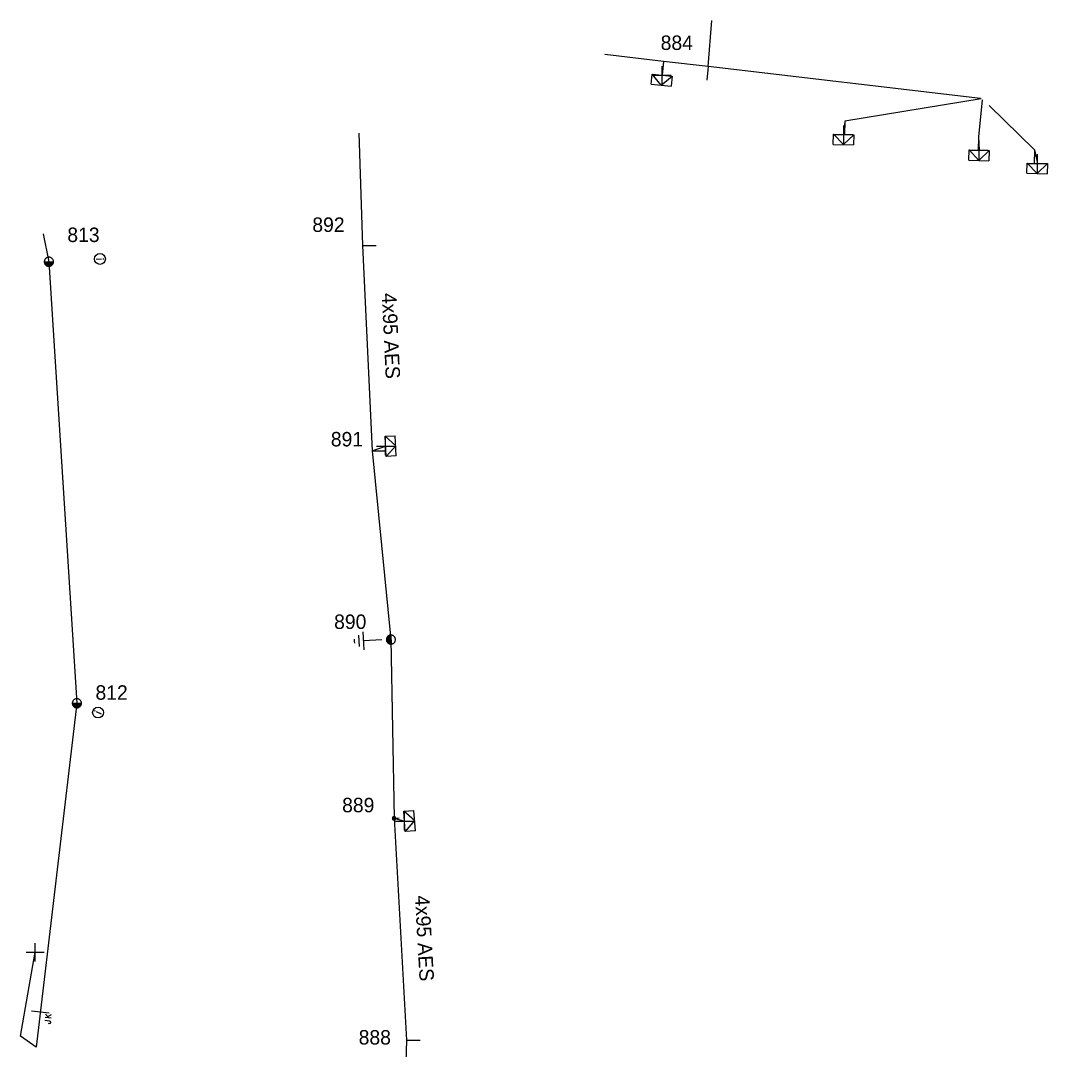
# Model space of a CAD drawing. Extents: x -540466 to -537383, y -1184038 to -1179972.
# Drawn here: x -538591.7 to -538520.7, y -1180147.7 to -1180076.6 of the extents above; entities that cross this region are included whole.
import ezdxf

# ---------------------------------------------------------------- set-up
doc = ezdxf.new("R2010")
doc.units = 0
for name, color, linetype in [('Vrstva 1', 7, 'Continuous'), ('Vrstva 10', 7, 'Continuous'), ('Vrstva 13', 7, 'Continuous'), ('Vrstva 14', 7, 'Continuous'), ('Vrstva 15', 7, 'Continuous'), ('Vrstva 18', 7, 'Continuous'), ('Vrstva 2', 7, 'Continuous'), ('Vrstva 31', 7, 'Continuous'), ('Vrstva 34', 7, 'Continuous'), ('Vrstva 36', 7, 'Continuous'), ('Vrstva 50', 7, 'Continuous'), ('Vrstva 51', 7, 'Continuous'), ('Vrstva 52', 7, 'Continuous'), ('Vrstva 8', 7, 'Continuous'), ('Vrstva 9', 7, 'Continuous')]:
    doc.layers.add(name, color=color, linetype=linetype)

# ---------------------------------------------------------------- blocks, each defined once
blk = doc.blocks.new('NN440')
at = {"layer": 'Vrstva 2'}
for points in [[(0.63, 0), (0.63, 0.06), (0.62, 0.13), (0.6, 0.19), (0.58, 0.25), (0.55, 0.31), (0.51, 0.37), (0.47, 0.42), (0.42, 0.46), (0.37, 0.51), (0.32, 0.54), (0.26, 0.57), (0.2, 0.59), (0.13, 0.61), (0.07, 0.62), (0, 0.63), (-0.06, 0.62), (-0.13, 0.61), (-0.19, 0.59), (-0.26, 0.57), (-0.31, 0.54), (-0.37, 0.51), (-0.42, 0.46), (-0.47, 0.42), (-0.51, 0.37), (-0.54, 0.31), (-0.57, 0.25), (-0.6, 0.19), (-0.62, 0.13), (-0.63, 0.06), (-0.63, 0), (-0.63, -0.07), (-0.62, -0.14), (-0.6, -0.2), (-0.57, -0.26), (-0.54, -0.32), (-0.51, -0.37), (-0.47, -0.43), (-0.42, -0.47), (-0.37, -0.51), (-0.31, -0.55), (-0.26, -0.58), (-0.19, -0.6), (-0.13, -0.62), (-0.06, -0.63), (0, -0.63), (0.07, -0.63), (0.13, -0.62), (0.2, -0.6), (0.26, -0.58), (0.32, -0.55), (0.37, -0.51), (0.42, -0.47), (0.47, -0.43), (0.51, -0.37), (0.55, -0.32), (0.58, -0.26), (0.6, -0.2), (0.62, -0.14), (0.63, -0.07), (0.63, 0)], [(-0.63, 0), (0.63, 0)], [(-0.6, -0.18), (0.57, -0.18)], [(-0.51, -0.32), (0.5, -0.32)], [(-0.37, -0.47), (0.35, -0.47)]]:
    blk.add_lwpolyline(points, dxfattribs=at)
blk = doc.blocks.new('NN840')
at = {"layer": 'Vrstva 15'}
for points in [[(0.003, 0.619), (0.003, -0.631)], [(-0.745, -0.71), (-0.745, -0.66)], [(-0.73, -0.764), (-0.745, -0.71)], [(-0.538, -0.71), (-0.558, -0.764)], [(-0.538, -0.385), (-0.538, -0.71)], [(-0.332, -0.385), (-0.332, -0.798)], [(-0.332, -0.641), (-0.125, -0.385)], [(-0.263, -0.557), (-0.091, -0.798)], [(-0.657, -0.798), (-0.73, -0.764)], [(-0.627, -0.798), (-0.657, -0.798)], [(-0.558, -0.764), (-0.627, -0.798)]]:
    blk.add_lwpolyline(points, dxfattribs=at)
blk = doc.blocks.new('NN770')
at = {"layer": 'Vrstva 10'}
for p, q in [((0.002, 0.187), (0.002, 0.263)), ((0.002, -0.276), (0.002, 0.111))]:
    blk.add_line(p, q, dxfattribs=at)
blk.add_circle((0, -0.008), 0.375, dxfattribs=at)
blk = doc.blocks.new('NN800')
at = {"layer": 'Vrstva 1'}
for points in [[(-0.442, 0.442), (0.442, -0.442)], [(-0.442, -0.442), (0.442, 0.442)]]:
    blk.add_lwpolyline(points, dxfattribs=at)
blk = doc.blocks.new('NN630')
at = {"layer": 'Vrstva 9'}
for points in [[(-0.003, -0.7), (-0.703, 0)], [(-0.703, -0.7), (-0.703, 0), (0.697, 0), (0.697, -0.7)], [(-0.703, -0.7), (0.697, -0.7)], [(-0.003, -0.7), (0.697, 0)]]:
    blk.add_lwpolyline(points, dxfattribs=at)
blk = doc.blocks.new('NN810')
at = {"layer": 'Vrstva 14'}
for points in [[(0.004, -0.64), (0.004, -1.89)], [(0.629, -1.89), (-0.621, -1.89)], [(0.388, -2.2), (-0.399, -2.2)], [(0.004, -2.515), (-0.124, -2.515)], [(0.137, -2.515), (0.004, -2.515)]]:
    blk.add_lwpolyline(points, dxfattribs=at)
blk = doc.blocks.new('NN500')
at = {"layer": 'Vrstva 2'}
for points in [[(0, -0.24), (0.02, -0.23), (0.05, -0.23), (0.07, -0.22), (0.09, -0.22), (0.12, -0.2), (0.14, -0.19), (0.16, -0.18), (0.17, -0.16), (0.19, -0.14), (0.2, -0.12), (0.21, -0.1), (0.22, -0.07), (0.23, -0.05), (0.23, -0.02), (0.23, 0), (0.23, 0.02), (0.23, 0.05), (0.22, 0.07), (0.21, 0.1), (0.2, 0.12), (0.19, 0.14), (0.17, 0.16), (0.16, 0.17), (0.14, 0.19), (0.12, 0.2), (0.09, 0.21), (0.07, 0.22), (0.05, 0.23), (0.02, 0.23), (0, 0.23), (-0.03, 0.23), (-0.05, 0.23), (-0.07, 0.22), (-0.1, 0.21), (-0.12, 0.2), (-0.14, 0.19), (-0.16, 0.17), (-0.18, 0.16), (-0.19, 0.14), (-0.2, 0.12), (-0.22, 0.1), (-0.22, 0.07), (-0.23, 0.05), (-0.23, 0.02), (-0.24, 0), (-0.23, -0.02), (-0.23, -0.05), (-0.22, -0.07), (-0.22, -0.1), (-0.2, -0.12), (-0.19, -0.14), (-0.18, -0.16), (-0.16, -0.18), (-0.14, -0.19), (-0.12, -0.2), (-0.1, -0.22), (-0.07, -0.22), (-0.05, -0.23), (-0.03, -0.23), (0, -0.24)], [(0, -0.24), (0.02, -0.23), (0.05, -0.23), (0.07, -0.22), (0.09, -0.22), (0.12, -0.2), (0.14, -0.19), (0.16, -0.18), (0.17, -0.16), (0.19, -0.14), (0.2, -0.12), (0.21, -0.1), (0.22, -0.07), (0.23, -0.05), (0.23, -0.02), (0.23, 0), (0.23, 0.02), (0.23, 0.05), (0.22, 0.07), (0.21, 0.1), (0.2, 0.12), (0.19, 0.14), (0.17, 0.16), (0.16, 0.17), (0.14, 0.19), (0.12, 0.2), (0.09, 0.21), (0.07, 0.22), (0.05, 0.23), (0.02, 0.23), (0, 0.23), (-0.03, 0.23), (-0.05, 0.23), (-0.07, 0.22), (-0.1, 0.21), (-0.12, 0.2), (-0.14, 0.19), (-0.16, 0.17), (-0.18, 0.16), (-0.19, 0.14), (-0.2, 0.12), (-0.22, 0.1), (-0.22, 0.07), (-0.23, 0.05), (-0.23, 0.02), (-0.24, 0), (-0.23, -0.02), (-0.23, -0.05), (-0.22, -0.07), (-0.22, -0.1), (-0.2, -0.12), (-0.19, -0.14), (-0.18, -0.16), (-0.16, -0.18), (-0.14, -0.19), (-0.12, -0.2), (-0.1, -0.22), (-0.07, -0.22), (-0.05, -0.23), (-0.03, -0.23), (0, -0.24)], [(0, -0.21), (0.02, -0.2), (0.04, -0.2), (0.06, -0.2), (0.08, -0.19), (0.1, -0.18), (0.12, -0.17), (0.14, -0.15), (0.15, -0.14), (0.16, -0.12), (0.18, -0.1), (0.19, -0.08), (0.19, -0.06), (0.2, -0.04), (0.2, -0.02), (0.2, 0), (0.2, 0.02), (0.2, 0.04), (0.19, 0.06), (0.19, 0.08), (0.18, 0.1), (0.16, 0.12), (0.15, 0.14), (0.14, 0.15), (0.12, 0.17), (0.1, 0.18), (0.08, 0.19), (0.06, 0.19), (0.04, 0.2), (0.02, 0.2), (0, 0.2), (-0.02, 0.2), (-0.04, 0.2), (-0.06, 0.19), (-0.08, 0.19), (-0.1, 0.18), (-0.12, 0.17), (-0.14, 0.15), (-0.15, 0.14), (-0.17, 0.12), (-0.18, 0.1), (-0.19, 0.08), (-0.2, 0.06), (-0.2, 0.04), (-0.21, 0.02), (-0.21, 0), (-0.21, -0.02), (-0.2, -0.04), (-0.2, -0.06), (-0.19, -0.08), (-0.18, -0.1), (-0.17, -0.12), (-0.15, -0.14), (-0.14, -0.15), (-0.12, -0.17), (-0.1, -0.18), (-0.08, -0.19), (-0.06, -0.2), (-0.04, -0.2), (-0.02, -0.2), (0, -0.21)], [(0, -0.18), (0.02, -0.18), (0.04, -0.17), (0.05, -0.17), (0.07, -0.16), (0.09, -0.15), (0.1, -0.14), (0.12, -0.13), (0.13, -0.12), (0.14, -0.1), (0.15, -0.09), (0.16, -0.07), (0.17, -0.05), (0.17, -0.04), (0.17, -0.02), (0.17, 0), (0.17, 0.02), (0.17, 0.04), (0.17, 0.05), (0.16, 0.07), (0.15, 0.09), (0.14, 0.1), (0.13, 0.12), (0.12, 0.13), (0.1, 0.14), (0.09, 0.15), (0.07, 0.16), (0.05, 0.17), (0.04, 0.17), (0.02, 0.17), (0, 0.18), (-0.02, 0.17), (-0.04, 0.17), (-0.06, 0.17), (-0.07, 0.16), (-0.09, 0.15), (-0.1, 0.14), (-0.12, 0.13), (-0.13, 0.12), (-0.14, 0.1), (-0.15, 0.09), (-0.16, 0.07), (-0.17, 0.05), (-0.17, 0.04), (-0.18, 0.02), (-0.18, 0), (-0.18, -0.02), (-0.17, -0.04), (-0.17, -0.05), (-0.16, -0.07), (-0.15, -0.09), (-0.14, -0.1), (-0.13, -0.12), (-0.12, -0.13), (-0.1, -0.14), (-0.09, -0.15), (-0.07, -0.16), (-0.06, -0.17), (-0.04, -0.17), (-0.02, -0.18), (0, -0.18)], [(0, -0.15), (0.01, -0.15), (0.03, -0.14), (0.04, -0.14), (0.06, -0.13), (0.07, -0.13), (0.08, -0.12), (0.1, -0.11), (0.11, -0.1), (0.12, -0.09), (0.13, -0.07), (0.13, -0.06), (0.14, -0.05), (0.14, -0.03), (0.14, -0.02), (0.14, 0), (0.14, 0.01), (0.14, 0.03), (0.14, 0.04), (0.13, 0.06), (0.13, 0.07), (0.12, 0.09), (0.11, 0.1), (0.1, 0.11), (0.08, 0.12), (0.07, 0.13), (0.06, 0.13), (0.04, 0.14), (0.03, 0.14), (0.01, 0.14), (0, 0.15), (-0.02, 0.14), (-0.03, 0.14), (-0.05, 0.14), (-0.06, 0.13), (-0.07, 0.13), (-0.09, 0.12), (-0.1, 0.11), (-0.11, 0.1), (-0.12, 0.09), (-0.13, 0.07), (-0.13, 0.06), (-0.14, 0.04), (-0.14, 0.03), (-0.15, 0.01), (-0.15, 0), (-0.15, -0.02), (-0.14, -0.03), (-0.14, -0.05), (-0.13, -0.06), (-0.13, -0.07), (-0.12, -0.09), (-0.11, -0.1), (-0.1, -0.11), (-0.09, -0.12), (-0.07, -0.13), (-0.06, -0.13), (-0.05, -0.14), (-0.03, -0.14), (-0.02, -0.15), (0, -0.15)], [(0, -0.12), (0.01, -0.12), (0.02, -0.11), (0.03, -0.11), (0.05, -0.11), (0.06, -0.1), (0.07, -0.09), (0.08, -0.09), (0.09, -0.08), (0.09, -0.07), (0.1, -0.06), (0.11, -0.05), (0.11, -0.04), (0.11, -0.02), (0.11, -0.01), (0.12, 0), (0.11, 0.01), (0.11, 0.02), (0.11, 0.04), (0.11, 0.05), (0.1, 0.06), (0.09, 0.07), (0.09, 0.08), (0.08, 0.09), (0.07, 0.09), (0.06, 0.1), (0.05, 0.11), (0.03, 0.11), (0.02, 0.11), (0.01, 0.12), (0, 0.12), (-0.01, 0.12), (-0.03, 0.11), (-0.04, 0.11), (-0.05, 0.11), (-0.06, 0.1), (-0.07, 0.09), (-0.08, 0.09), (-0.09, 0.08), (-0.1, 0.07), (-0.1, 0.06), (-0.11, 0.05), (-0.11, 0.04), (-0.12, 0.02), (-0.12, 0.01), (-0.12, 0), (-0.12, -0.01), (-0.12, -0.02), (-0.11, -0.04), (-0.11, -0.05), (-0.1, -0.06), (-0.1, -0.07), (-0.09, -0.08), (-0.08, -0.09), (-0.07, -0.09), (-0.06, -0.1), (-0.05, -0.11), (-0.04, -0.11), (-0.03, -0.11), (-0.01, -0.12), (0, -0.12)], [(0, -0.09), (0.01, -0.09), (0.02, -0.09), (0.03, -0.08), (0.03, -0.08), (0.04, -0.08), (0.05, -0.07), (0.06, -0.07), (0.06, -0.06), (0.07, -0.05), (0.07, -0.04), (0.08, -0.04), (0.08, -0.03), (0.08, -0.02), (0.09, -0.01), (0.09, 0), (0.09, 0.01), (0.08, 0.02), (0.08, 0.03), (0.08, 0.03), (0.07, 0.04), (0.07, 0.05), (0.06, 0.06), (0.06, 0.06), (0.05, 0.07), (0.04, 0.07), (0.03, 0.08), (0.03, 0.08), (0.02, 0.08), (0.01, 0.09), (0, 0.09), (-0.01, 0.09), (-0.02, 0.08), (-0.03, 0.08), (-0.04, 0.08), (-0.04, 0.07), (-0.05, 0.07), (-0.06, 0.06), (-0.07, 0.06), (-0.07, 0.05), (-0.08, 0.04), (-0.08, 0.03), (-0.08, 0.03), (-0.09, 0.02), (-0.09, 0.01), (-0.09, 0), (-0.09, -0.01), (-0.09, -0.02), (-0.08, -0.03), (-0.08, -0.04), (-0.08, -0.04), (-0.07, -0.05), (-0.07, -0.06), (-0.06, -0.07), (-0.05, -0.07), (-0.04, -0.08), (-0.04, -0.08), (-0.03, -0.08), (-0.02, -0.09), (-0.01, -0.09), (0, -0.09)], [(0, -0.06), (0, -0.06), (0.01, -0.06), (0.02, -0.05), (0.02, -0.05), (0.03, -0.05), (0.03, -0.05), (0.04, -0.04), (0.04, -0.04), (0.05, -0.03), (0.05, -0.03), (0.05, -0.02), (0.05, -0.02), (0.05, -0.01), (0.06, -0.01), (0.06, 0), (0.06, 0.01), (0.05, 0.01), (0.05, 0.02), (0.05, 0.02), (0.05, 0.03), (0.05, 0.03), (0.04, 0.04), (0.04, 0.04), (0.03, 0.05), (0.03, 0.05), (0.02, 0.05), (0.02, 0.05), (0.01, 0.06), (0, 0.06), (0, 0.06), (-0.01, 0.06), (-0.01, 0.06), (-0.02, 0.05), (-0.02, 0.05), (-0.03, 0.05), (-0.03, 0.05), (-0.04, 0.04), (-0.04, 0.04), (-0.05, 0.03), (-0.05, 0.03), (-0.05, 0.02), (-0.06, 0.02), (-0.06, 0.01), (-0.06, 0.01), (-0.06, 0), (-0.06, -0.01), (-0.06, -0.01), (-0.06, -0.02), (-0.05, -0.02), (-0.05, -0.03), (-0.05, -0.03), (-0.04, -0.04), (-0.04, -0.04), (-0.03, -0.05), (-0.03, -0.05), (-0.02, -0.05), (-0.02, -0.05), (-0.01, -0.06), (-0.01, -0.06), (0, -0.06)], [(0, -0.03), (0, -0.03), (0, -0.03), (0.01, -0.03), (0.01, -0.03), (0.01, -0.02), (0.02, -0.02), (0.02, -0.02), (0.02, -0.02), (0.02, -0.02), (0.02, -0.01), (0.02, -0.01), (0.03, -0.01), (0.03, -0.01), (0.03, 0), (0.03, 0), (0.03, 0), (0.03, 0.01), (0.03, 0.01), (0.02, 0.01), (0.02, 0.01), (0.02, 0.02), (0.02, 0.02), (0.02, 0.02), (0.02, 0.02), (0.01, 0.02), (0.01, 0.02), (0.01, 0.03), (0, 0.03), (0, 0.03), (0, 0.03), (0, 0.03), (-0.01, 0.03), (-0.01, 0.03), (-0.01, 0.02), (-0.02, 0.02), (-0.02, 0.02), (-0.02, 0.02), (-0.02, 0.02), (-0.02, 0.02), (-0.03, 0.01), (-0.03, 0.01), (-0.03, 0.01), (-0.03, 0.01), (-0.03, 0), (-0.03, 0), (-0.03, 0), (-0.03, -0.01), (-0.03, -0.01), (-0.03, -0.01), (-0.03, -0.01), (-0.02, -0.02), (-0.02, -0.02), (-0.02, -0.02), (-0.02, -0.02), (-0.02, -0.02), (-0.01, -0.03), (-0.01, -0.03), (-0.01, -0.03), (0, -0.03), (0, -0.03)], [(0.23, 0), (0.7, 0)]]:
    blk.add_lwpolyline(points, dxfattribs=at)
blk = doc.blocks.new('NN510')
at = {"layer": 'Vrstva 2'}
blk.add_lwpolyline([(0.001, 0.002), (0.001, 0.939)], dxfattribs=at)

msp = doc.modelspace()

# ---------------------------------------------------------------- linework, layer by layer
at = {"layer": 'Vrstva 1'}
msp.add_lwpolyline([(-538590.177, -1180091.322), (-538589.778, -1180093.255), (-538587.84, -1180123.797), (-538590.664, -1180147.576)], dxfattribs=at)
at = {"layer": 'Vrstva 50'}
for points in [[(-538525.311, -1180081.967), (-538544.157, -1180079.754), (-538547.249, -1180079.399), (-538551.303, -1180078.934)], [(-538568.33, -1180084.36), (-538568.067, -1180092.141), (-538567.406, -1180106.341), (-538566.11, -1180119.39), (-538565.895, -1180131.755), (-538565.035, -1180147.104), (-538565.328, -1180156.908)]]:
    msp.add_lwpolyline(points, dxfattribs=at)
at = {"layer": 'Vrstva 52'}
msp.add_lwpolyline([(-538590.664, -1180147.576), (-538591.736, -1180146.83), (-538590.732, -1180141.024)], dxfattribs=at)
at = {"layer": 'Vrstva 8'}
for points in [[(-538544.157, -1180079.754), (-538543.906, -1180076.577)], [(-538547.249, -1180079.399), (-538547.34, -1180080.35)], [(-538525.28, -1180081.993), (-538534.694, -1180083.527), (-538534.78, -1180084.46)], [(-538525.207, -1180082.052), (-538525.453, -1180084.613), (-538525.41, -1180085.55)], [(-538524.712, -1180082.458), (-538521.586, -1180085.521), (-538521.383, -1180086.453)], [(-538567.406, -1180106.341), (-538566.48, -1180106.02)], [(-538565.895, -1180131.755), (-538565.17, -1180131.96)]]:
    msp.add_lwpolyline(points, dxfattribs=at)

# ---------------------------------------------------------------- block references
at = {"layer": 'Vrstva 13'}
for p, rotation in [((-538544.156, -1180079.753), 174.48694714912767), ((-538534.693, -1180083.527), 178.27858049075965), ((-538525.453, -1180084.613), 178.19872502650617), ((-538521.585, -1180085.521), 178.5150667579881), ((-538568.067, -1180092.14), -89.8765667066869), ((-538567.406, -1180106.34), -89.99853608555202), ((-538565.035, -1180147.103), -90.28865553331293)]:
    msp.add_blockref('NN510', p, dxfattribs=dict(at, rotation=rotation))
at = {"layer": 'Vrstva 13', "xscale": 0.5, "yscale": 0.5}
for p in [(-538589.778, -1180093.255), (-538587.84, -1180123.797)]:
    msp.add_blockref('NN440', p, dxfattribs=at)
at = {"layer": 'Vrstva 13', "xscale": 0.5}
for name, p, yscale, rotation in [('NN440', (-538566.11, -1180119.39), 0.5000000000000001, -87.56468608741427), ('NN500', (-538565.895, -1180131.755), 0.5, 4.183999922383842)]:
    msp.add_blockref(name, p, dxfattribs=dict(at, yscale=yscale, rotation=rotation))
at = {"layer": 'Vrstva 15', "rotation": -87.56468608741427}
msp.add_blockref('NN810', (-538566.11, -1180119.39), dxfattribs=at)
at = {"layer": 'Vrstva 18', "rotation": 83.22810000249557}
msp.add_blockref('NN840', (-538590.374, -1180145.14), dxfattribs=at)
at = {"layer": 'Vrstva 31'}
for p, rotation in [((-538547.34, -1180080.35), -5.509874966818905), ((-538534.78, -1180084.46), -1.7214195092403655), ((-538525.41, -1180085.55), -1.801274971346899), ((-538521.383, -1180086.453), -1.484933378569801), ((-538566.48, -1180106.02), 92.66919995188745), ((-538565.17, -1180131.96), 94.18003604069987)]:
    msp.add_blockref('NN630', p, dxfattribs=dict(at, rotation=rotation))
at = {"layer": 'Vrstva 34', "rotation": 45}
for p in [(-538547.34, -1180080.35), (-538534.78, -1180084.46), (-538525.41, -1180085.55), (-538521.383, -1180086.453), (-538566.48, -1180106.02), (-538565.17, -1180131.96), (-538590.732, -1180141.024)]:
    msp.add_blockref('NN800', p, dxfattribs=at)
at = {"layer": 'Vrstva 36'}
for p, rotation in [((-538586.237, -1180093.066), -86.47854728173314), ((-538586.383, -1180124.436), 63.04782221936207)]:
    msp.add_blockref('NN770', p, dxfattribs=dict(at, rotation=rotation))

# ---------------------------------------------------------------- texts
at = {"layer": 'Vrstva 14'}
for s, p in [('884', (-538547.447, -1180078.61)), ('892', (-538571.549, -1180091.194)), ('813', (-538588.5, -1180091.895)), ('891', (-538570.269, -1180106.032)), ('890', (-538570.041, -1180118.658)), ('812', (-538586.552, -1180123.554)), ('889', (-538569.486, -1180131.339)), ('888', (-538568.342, -1180147.403))]:
    msp.add_text(s, height=1, dxfattribs=at).set_placement(p)
at = {"layer": 'Vrstva 51'}
for rotation, p in [(272.665, (-538566.743, -1180095.437)), (273.207, (-538564.454, -1180137.11))]:
    msp.add_text('4x95 AES', height=1, rotation=rotation, dxfattribs=at).set_placement(p)

doc.saveas('drawing.dxf')
